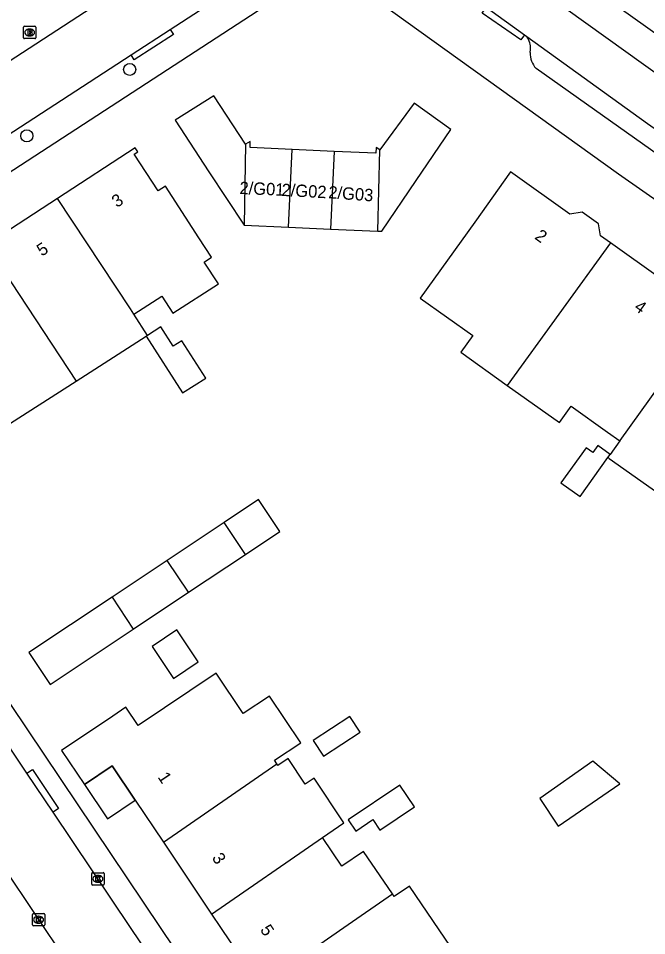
# Model space of a CAD drawing. Extents: x 161772 to 163123, y 383092 to 383917.
# Drawn here: x 162588.6 to 162639.5, y 383749.3 to 383823.7 of the extents above; entities that cross this region are included whole.
import ezdxf

# ---------------------------------------------------------------- set-up
doc = ezdxf.new("R2010")
doc.units = 0
for name, color, linetype in [('IMGEO_Boom', 7, 'Continuous'), ('IMGEO_Brandkraan', 7, 'Continuous'), ('IMGEO_Kolk', 7, 'Continuous'), ('IMGEO_Pand', 7, 'Continuous'), ('IMGEO_Pand_nummerreeks', 7, 'Continuous'), ('IMGEO_Pand_overbouw', 7, 'Continuous'), ('IMGEO_Rijbaan_lokaal_open', 7, 'Continuous'), ('IMGEO_Voetpad_open', 7, 'Continuous')]:
    doc.layers.add(name, color=color, linetype=linetype)

msp = doc.modelspace()

# ---------------------------------------------------------------- linework, layer by layer
at = {"layer": 'IMGEO_Boom'}
for centre in [(162597.626, 383819.53), (162589.298, 383814.148)]:
    msp.add_circle(centre, 0.489, dxfattribs=at)
at = {"layer": 'IMGEO_Brandkraan'}
for p, q in [((162589.023, 383822.1), (162589.023, 383822.952)), ((162589.098, 383823.026), (162589.95, 383823.026)), ((162590.024, 383822.952), (162590.024, 383822.1)), ((162589.534, 383822.246), (162589.509, 383822.246)), ((162589.511, 383822.806), (162589.536, 383822.806)), ((162589.95, 383822.026), (162589.098, 383822.026))]:
    msp.add_line(p, q, dxfattribs=at)
for points in [[(162589.023, 383822.1), (162589.023, 383822.952)], [(162589.098, 383823.026), (162589.95, 383823.026)], [(162590.024, 383822.952), (162590.024, 383822.1)], [(162589.371, 383822.726), (162589.371, 383822.326), (162589.584, 383822.326)], [(162589.602, 383822.726), (162589.371, 383822.726)], [(162589.55, 383822.645), (162589.496, 383822.645), (162589.496, 383822.569)], [(162589.496, 383822.569), (162589.549, 383822.569)], [(162589.558, 383822.493), (162589.496, 383822.493), (162589.496, 383822.412)], [(162589.496, 383822.412), (162589.558, 383822.412)], [(162589.95, 383822.026), (162589.098, 383822.026)]]:
    msp.add_lwpolyline(points, dxfattribs=at)
for centre, radius, start, end in [((162589.1, 383822.95), 0.0765, 91.55205, 178.44795), ((162589.1, 383822.95), 0.0765, 91.55205, 178.44795), ((162589.948, 383822.95), 0.0765, 1.55205, 88.44795), ((162589.948, 383822.95), 0.0765, 1.55205, 88.44795), ((162589.1, 383822.102), 0.0765, 181.55205, 268.44795), ((162589.1, 383822.102), 0.0765, 181.55205, 268.44795), ((162589.551, 383822.607), 0.0379, 267.82845, 90.93552), ((162589.559, 383822.452), 0.0404, 269.87594, 90.50774), ((162589.59, 383822.577), 0.251, 268.66757, 293.53466), ((162589.606, 383822.581), 0.145, 59.4692, 91.53667), ((162589.631, 383822.628), 0.0922, 285.51372, 58.15012), ((162589.636, 383822.436), 0.105, 301.31148, 78.98903), ((162589.948, 383822.102), 0.0765, 271.55205, 358.44795), ((162589.948, 383822.102), 0.0765, 271.55205, 358.44795)]:
    msp.add_arc(centre, radius, start, end, dxfattribs=at)
for centre, major_axis, ratio, start_param, end_param in [((162589.51, 383822.526), (-0.387, 0.002), 0.722429, 4.712389, 7.853982), ((162589.535, 383822.526), (-0.39, 0.002), 0.717154, 1.570796, 4.712389)]:
    msp.add_ellipse(centre, major_axis=major_axis, ratio=ratio, start_param=start_param, end_param=end_param, dxfattribs=at)
at = {"layer": 'IMGEO_Kolk'}
for p, q in [((162594.624, 383754.437), (162595.476, 383754.437)), ((162594.549, 383753.511), (162594.549, 383754.363)), ((162595.037, 383754.217), (162595.062, 383754.217)), ((162595.55, 383754.363), (162595.55, 383753.511)), ((162595.476, 383753.437), (162594.624, 383753.437)), ((162595.06, 383753.657), (162595.035, 383753.657)), ((162589.745, 383750.197), (162589.745, 383751.049)), ((162589.82, 383751.123), (162590.672, 383751.123)), ((162590.233, 383750.903), (162590.258, 383750.903)), ((162590.746, 383751.049), (162590.746, 383750.197)), ((162590.672, 383750.123), (162589.82, 383750.123)), ((162590.256, 383750.343), (162590.231, 383750.343))]:
    msp.add_line(p, q, dxfattribs=at)
for points in [[(162594.624, 383754.437), (162595.476, 383754.437)], [(162594.549, 383753.511), (162594.549, 383754.363)], [(162594.87, 383754.137), (162594.993, 383754.137), (162594.993, 383753.986), (162595.123, 383754.137), (162595.287, 383754.137), (162595.141, 383753.986), (162595.294, 383753.737), (162595.142, 383753.737), (162595.057, 383753.901), (162594.993, 383753.834), (162594.993, 383753.737), (162594.87, 383753.737), (162594.87, 383754.137)], [(162595.55, 383754.363), (162595.55, 383753.511)], [(162595.476, 383753.437), (162594.624, 383753.437)], [(162589.745, 383750.197), (162589.745, 383751.049)], [(162589.82, 383751.123), (162590.672, 383751.123)], [(162590.066, 383750.823), (162590.189, 383750.823), (162590.189, 383750.672), (162590.319, 383750.823), (162590.483, 383750.823), (162590.337, 383750.672), (162590.49, 383750.423), (162590.338, 383750.423), (162590.253, 383750.587), (162590.189, 383750.52), (162590.189, 383750.423), (162590.066, 383750.423), (162590.066, 383750.823)], [(162590.746, 383751.049), (162590.746, 383750.197)], [(162590.672, 383750.123), (162589.82, 383750.123)]]:
    msp.add_lwpolyline(points, dxfattribs=at)
for centre, start, end in [((162594.626, 383754.361), 91.55205, 178.44795), ((162594.626, 383754.361), 91.55205, 178.44795), ((162595.474, 383754.361), 1.55205, 88.44795), ((162595.474, 383754.361), 1.55205, 88.44795), ((162594.626, 383753.513), 181.55205, 268.44795), ((162594.626, 383753.513), 181.55205, 268.44795), ((162595.474, 383753.513), 271.55205, 358.44795), ((162595.474, 383753.513), 271.55205, 358.44795), ((162589.822, 383751.047), 91.55205, 178.44795), ((162589.822, 383751.047), 91.55205, 178.44795), ((162590.67, 383751.047), 1.55205, 88.44795), ((162590.67, 383751.047), 1.55205, 88.44795), ((162589.822, 383750.199), 181.55205, 268.44795), ((162589.822, 383750.199), 181.55205, 268.44795), ((162590.67, 383750.199), 271.55205, 358.44795), ((162590.67, 383750.199), 271.55205, 358.44795)]:
    msp.add_arc(centre, 0.0765, start, end, dxfattribs=at)
for centre, major_axis, ratio, start_param, end_param in [((162595.036, 383753.937), (-0.387, 0.002), 0.722429, 4.712389, 7.853982), ((162595.061, 383753.937), (-0.39, 0.002), 0.717154, 1.570796, 4.712389), ((162590.232, 383750.623), (-0.387, 0.002), 0.722429, 4.712389, 7.853982), ((162590.257, 383750.623), (-0.39, 0.002), 0.717154, 1.570796, 4.712389)]:
    msp.add_ellipse(centre, major_axis=major_axis, ratio=ratio, start_param=start_param, end_param=end_param, dxfattribs=at)
at = {"layer": 'IMGEO_Pand'}
for points in [[(162607.007, 383813.484), (162604.45, 383817.391), (162601.296, 383815.412), (162604.044, 383811.235), (162606.896, 383806.899)], [(162617.721, 383806.426), (162618.046, 383806.412), (162620.84, 383810.523), (162623.65, 383814.658), (162620.678, 383816.787), (162617.887, 383813.01)], [(162597.97, 383799.69), (162600.225, 383801.15), (162601.108, 383799.787), (162604.809, 383802.159), (162603.662, 383803.923), (162604.257, 383804.309), (162603.239, 383805.877), (162600.515, 383810.07), (162599.919, 383809.682), (162597.989, 383812.654), (162598.281, 383812.844), (162598.069, 383813.172), (162591.765, 383809.078)], [(162607.007, 383813.484), (162606.896, 383806.899)], [(162610.776, 383813.042), (162607.375, 383813.193), (162607.397, 383813.687), (162607.007, 383813.484)], [(162617.887, 383813.01), (162617.598, 383813.195), (162617.577, 383812.739), (162614.176, 383812.89)], [(162610.495, 383806.742), (162610.776, 383813.042)], [(162614.176, 383812.89), (162610.776, 383813.042)], [(162614.176, 383812.89), (162613.896, 383806.593)], [(162617.721, 383806.426), (162617.887, 383813.01)], [(162636.563, 383805.481), (162635.771, 383806.045), (162635.605, 383807.031), (162634.28, 383807.975), (162633.282, 383807.807), (162628.475, 383811.229), (162625.576, 383807.156), (162621.161, 383800.996), (162625.412, 383797.96), (162624.449, 383796.606), (162628.21, 383793.929)], [(162591.765, 383809.078), (162585.989, 383805.327)], [(162597.97, 383799.69), (162597.687, 383800.127), (162591.765, 383809.078)], [(162606.896, 383806.899), (162610.495, 383806.742)], [(162610.495, 383806.742), (162613.896, 383806.593)], [(162613.896, 383806.593), (162617.721, 383806.426)], [(162585.989, 383805.327), (162593.302, 383794.279)], [(162636.563, 383805.481), (162628.21, 383793.929)], [(162644.672, 383799.71), (162636.563, 383805.481)], [(162599.078, 383797.98), (162597.97, 383799.69)], [(162636.371, 383788.086), (162636.382, 383788.078), (162636.472, 383788.014), (162640.412, 383785.209), (162641.352, 383786.531), (162645.317, 383783.764), (162649.72, 383789.919), (162652.619, 383793.992), (162647.769, 383797.444), (162647.593, 383798.49), (162646.248, 383799.447), (162645.272, 383799.283), (162644.672, 383799.71)], [(162644.672, 383799.71), (162637.342, 383789.446), (162637.33, 383789.429)], [(162598.966, 383797.908), (162601.909, 383793.318), (162603.781, 383794.518), (162601.838, 383797.549), (162601.146, 383797.106), (162600.146, 383798.665), (162599.078, 383797.98)], [(162593.302, 383794.279), (162598.966, 383797.908)], [(162599.078, 383797.98), (162598.966, 383797.908)], [(162587.287, 383790.424), (162593.302, 383794.279)], [(162628.21, 383793.929), (162632.451, 383790.91), (162633.391, 383792.232), (162636.331, 383790.14), (162637.33, 383789.429)], [(162637.33, 383789.429), (162636.55, 383788.337)], [(162636.55, 383788.337), (162635.554, 383789.048), (162635.148, 383788.478), (162634.593, 383788.874), (162632.563, 383786.022), (162634.112, 383784.919), (162636.371, 383788.086)], [(162636.371, 383788.086), (162636.55, 383788.337)], [(162606.996, 383780.23), (162609.794, 383782.094), (162608.071, 383784.681), (162605.269, 383782.815)], [(162605.269, 383782.815), (162600.664, 383779.748)], [(162606.996, 383780.23), (162605.269, 383782.815)], [(162600.664, 383779.748), (162596.195, 383776.771)], [(162602.39, 383777.163), (162600.664, 383779.748)], [(162602.39, 383777.163), (162606.996, 383780.23)], [(162596.195, 383776.771), (162589.452, 383772.28), (162591.175, 383769.693), (162597.894, 383774.168)], [(162596.195, 383776.771), (162597.894, 383774.168)], [(162597.894, 383774.168), (162602.39, 383777.163)], [(162601.169, 383770.171), (162603.181, 383771.511), (162601.452, 383774.107), (162599.44, 383772.766), (162601.169, 383770.171)], [(162609.55, 383763.267), (162609.365, 383763.543), (162611.498, 383764.972), (162608.963, 383768.754), (162606.831, 383767.325), (162604.634, 383770.603), (162598.314, 383766.37), (162597.324, 383767.847), (162596.254, 383767.13), (162592.101, 383764.345), (162593.959, 383761.573), (162596.217, 383763.087), (162598.075, 383760.316), (162600.36, 383756.909)], [(162615.462, 383767.097), (162612.486, 383765.136), (162613.321, 383763.87), (162616.296, 383765.831), (162615.462, 383767.097)], [(162613.234, 383757.278), (162614.984, 383758.486), (162612.567, 383762.089), (162611.852, 383761.61), (162610.461, 383763.685), (162609.639, 383763.134), (162609.55, 383763.267)], [(162635.145, 383763.476), (162630.838, 383760.451), (162632.334, 383758.197), (162637.319, 383761.629), (162635.145, 383763.476)], [(162600.36, 383756.909), (162609.55, 383763.267)], [(162615.933, 383757.809), (162617.322, 383758.741), (162617.895, 383757.887), (162620.702, 383759.77), (162619.521, 383761.53), (162615.325, 383758.715), (162615.933, 383757.809)], [(162600.36, 383756.909), (162604.264, 383751.086)], [(162604.264, 383751.086), (162613.234, 383757.278)], [(162618.906, 383752.731), (162616.577, 383756.165), (162614.804, 383754.963), (162613.234, 383757.278)], [(162623.65, 383747.373), (162624.129, 383747.698), (162620.296, 383753.349), (162619.057, 383752.509), (162618.906, 383752.731)], [(162608.163, 383745.271), (162614.973, 383750), (162618.906, 383752.731)], [(162604.264, 383751.086), (162604.992, 383750), (162608.163, 383745.271)]]:
    msp.add_lwpolyline(points, dxfattribs=at)
at = {"layer": 'IMGEO_Pand_overbouw'}
msp.add_lwpolyline([(162593.959, 383761.573), (162595.818, 383758.802), (162598.075, 383760.316), (162596.217, 383763.087)], close=True, dxfattribs=at)
at = {"layer": 'IMGEO_Rijbaan_lokaal_open'}
for points in [[(162600.907, 383822.768), (162612.326, 383830.2), (162613.136, 383830.727)], [(162658.236, 383806.306), (162648.981, 383812.956), (162626.476, 383829.105)], [(162575.475, 383812.152), (162598.444, 383827.106)], [(162626.499, 383824.569), (162629.6, 383822.336)], [(162597.736, 383820.705), (162600.907, 383822.768)], [(162629.6, 383822.336), (162629.8, 383822.191)], [(162629.8, 383822.191), (162639.572, 383815.155), (162653.106, 383805.675), (162654.843, 383804.496)], [(162566.891, 383800.631), (162597.736, 383820.705)], [(162589.3, 383762.5), (162586.706, 383766.359)], [(162591.419, 383759.346), (162589.3, 383762.5)], [(162610.967, 383730.286), (162602.903, 383742.275), (162597.701, 383750), (162591.419, 383759.346)], [(162586.679, 383755.948), (162590.664, 383750), (162591.71, 383748.439), (162595.967, 383742.148), (162601.896, 383733.331), (162606.205, 383726.967)]]:
    msp.add_lwpolyline(points, dxfattribs=at)
at = {"layer": 'IMGEO_Voetpad_open'}
for points in [[(162736.047, 383754.285), (162625.12, 383833.199)], [(162567.812, 383798.14), (162613.678, 383828.007)], [(162613.678, 383828.007), (162637.23, 383811.064), (162657.832, 383796.659), (162723.086, 383750), (162726.651, 383747.451)], [(162629.6, 383822.336), (162629.314, 383821.921), (162626.173, 383824.098), (162626.499, 383824.569)], [(162600.907, 383822.768), (162601.166, 383822.371), (162597.99, 383820.317), (162597.736, 383820.705)], [(162630.077, 383820.9), (162630.081, 383821.154)], [(162651.86, 383804.508), (162630.541, 383819.61)], [(162638.817, 383692.373), (162636.946, 383695.216), (162614.76, 383728.311), (162612.632, 383731.377), (162600.13, 383750), (162567.812, 383798.14)], [(162589.3, 383762.5), (162589.742, 383762.795), (162591.85, 383759.634), (162591.419, 383759.346)]]:
    msp.add_lwpolyline(points, dxfattribs=at)
for centre, radius, start, end in [((162628.55, 383821.296), 1.537, 354.70838, 35.61477), ((162631.806, 383820.793), 1.732, 176.47204, 223.09425)]:
    msp.add_arc(centre, radius, start, end, dxfattribs=at)

# ---------------------------------------------------------------- texts
at = {"layer": 'IMGEO_Pand_nummerreeks'}
for s, rotation, p in [('2/G01', 357.55347, (162606.505, 383809.44)), ('2/G02', 356.96905, (162609.909, 383809.281)), ('2/G03', 355.89189, (162613.69, 383809.091)), ('3', 33.00237, (162596.585, 383808.298)), ('2', 324.47602, (162630.368, 383805.848)), ('5', 33.00237, (162590.505, 383804.349)), ('4', 324.47662, (162638.417, 383800.101)), ('1', 303.84441, (162599.857, 383762.183)), ('3', 303.84441, (162604.249, 383755.633)), ('5', 303.84441, (162608.154, 383749.812))]:
    msp.add_text(s, height=1, rotation=rotation, dxfattribs=at).set_placement(p)

doc.saveas('drawing.dxf')
